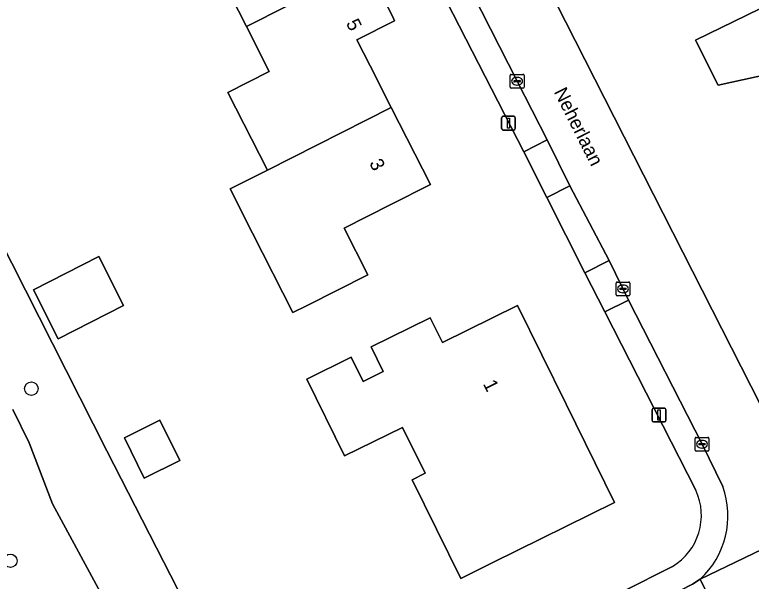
# Model space of a CAD drawing. Extents: x 162722 to 165104, y 384719 to 386284.
# Drawn here: x 163852.8 to 163906.4, y 384950.7 to 384992.1 of the extents above; entities that cross this region are included whole.
import ezdxf

# ---------------------------------------------------------------- set-up
doc = ezdxf.new("R2010")
doc.units = 0
for name, color, linetype in [('IMGEO_Boom', 7, 'Continuous'), ('IMGEO_Erf', 7, 'Continuous'), ('IMGEO_Groenvoorziening', 7, 'Continuous'), ('IMGEO_Kolk', 7, 'Continuous'), ('IMGEO_Lichtmast', 7, 'Continuous'), ('IMGEO_Openbare_ruimte_label', 7, 'Continuous'), ('IMGEO_Pand', 7, 'Continuous'), ('IMGEO_Pand_nummerreeks', 7, 'Continuous'), ('IMGEO_Parkeervlak_open', 7, 'Continuous'), ('IMGEO_Rijbaan_lokaal_open', 7, 'Continuous'), ('IMGEO_Voetpad_open', 7, 'Continuous')]:
    doc.layers.add(name, color=color, linetype=linetype)

msp = doc.modelspace()

# ---------------------------------------------------------------- linework, layer by layer
at = {"layer": 'IMGEO_Boom'}
for centre in [(163853.973, 384964.789), (163852.442, 384952.235)]:
    msp.add_circle(centre, 0.489, dxfattribs=at)
at = {"layer": 'IMGEO_Erf'}
for points in [[(163883.755, 384994.016), (163880.721, 385000), (163880.397, 385000.638), (163874.468, 385012.289), (163872.821, 385015.517), (163871.523, 385018.049), (163838.691, 385001.291), (163859.479, 384960.25), (163871.364, 384937.05), (163900.699, 384951.83)], [(163882.032, 385013.018), (163888.642, 385000), (163909.281, 384959.35)], [(163878.437, 384995.633), (163880.304, 384991.946), (163880.444, 384991.605), (163877.708, 384990.22), (163878.674, 384988.314), (163880.205, 384985.292), (163883.056, 384979.664), (163880.184, 384978.209), (163876.773, 384976.482), (163878.49, 384973.093), (163874.03, 384970.835), (163873.032, 384970.329), (163870.094, 384976.13), (163868.465, 384979.347), (163871.174, 384980.719), (163868.3, 384986.392), (163871.304, 384987.914), (163869.648, 384991.183), (163867.921, 384994.591)], [(163902.401, 384957.384), (163895.784, 384970.396), (163894.321, 384973.234), (163891.551, 384978.734), (163889.865, 384982.049), (163883.755, 384994.016)]]:
    msp.add_lwpolyline(points, dxfattribs=at)
for points in [[(163911.349, 384988.529), (163904.023, 384986.91), (163902.431, 384990.1), (163902.388, 384990.186), (163908.918, 384993.403), (163909.148, 384992.941), (163911.782, 384994.239), (163913.125, 384991.512), (163910.505, 384990.221)], [(163854.119, 384971.998), (163858.886, 384974.416), (163860.7, 384970.84), (163855.933, 384968.422)], [(163879.139, 384965.796), (163879.626, 384966.036), (163878.742, 384967.83), (163883.048, 384969.951), (163883.932, 384968.157), (163889.404, 384970.853), (163892.946, 384963.666), (163896.485, 384956.48), (163887.607, 384952.106), (163885.272, 384950.956), (163881.728, 384958.15), (163882.675, 384958.617), (163881.027, 384961.963), (163876.805, 384959.883), (163874.043, 384965.491), (163877.293, 384967.093), (163878.17, 384965.319)], [(163860.752, 384961.209), (163863.337, 384962.482), (163864.785, 384959.542), (163862.201, 384958.269)]]:
    msp.add_lwpolyline(points, close=True, dxfattribs=at)
msp.add_arc((163898.489, 384955.545), 4.323, 300.7517, 25.1734, dxfattribs=at)
at = {"layer": 'IMGEO_Groenvoorziening'}
for points in [[(163852.627, 384963.273), (163853.801, 384960.834), (163855.514, 384956.384), (163861.704, 384944.936), (163862.154, 384943.773), (163862.281, 384942.645), (163862.342, 384941.553), (163862.399, 384941.178), (163863.304, 384939.254), (163864.029, 384937.95), (163865.485, 384936.694), (163866.952, 384936.558), (163868.59, 384935.672), (163871.364, 384937.05), (163859.479, 384960.25), (163838.691, 385001.291)], [(163840.9, 384963.114), (163856.826, 384929.784), (163857.177, 384929.962), (163859.812, 384931.297), (163860.143, 384931.463), (163862.395, 384932.595), (163862.653, 384932.723), (163865.862, 384934.317), (163868.59, 384935.672), (163866.952, 384936.558), (163865.485, 384936.694), (163864.029, 384937.95), (163863.304, 384939.254), (163862.399, 384941.178), (163862.342, 384941.553), (163862.281, 384942.645), (163862.154, 384943.773), (163861.704, 384944.936), (163855.514, 384956.384), (163853.801, 384960.834), (163852.627, 384963.273)]]:
    msp.add_lwpolyline(points, dxfattribs=at)
at = {"layer": 'IMGEO_Kolk'}
for p, q in [((163888.957, 384987.703), (163889.809, 384987.703)), ((163888.882, 384986.777), (163888.882, 384987.629)), ((163889.141, 384987.197), (163889.141, 384987.209)), ((163889.579, 384987.16), (163889.181, 384987.16)), ((163889.184, 384987.246), (163889.582, 384987.246)), ((163889.37, 384987.483), (163889.395, 384987.483)), ((163889.625, 384987.209), (163889.625, 384987.197)), ((163889.883, 384987.629), (163889.883, 384986.777)), ((163889.809, 384986.703), (163888.957, 384986.703)), ((163889.393, 384986.923), (163889.368, 384986.923)), ((163896.597, 384971.638), (163896.597, 384972.49)), ((163896.672, 384972.564), (163897.524, 384972.564)), ((163896.899, 384972.107), (163897.297, 384972.107)), ((163897.085, 384972.344), (163897.11, 384972.344)), ((163897.598, 384972.49), (163897.598, 384971.638)), ((163897.524, 384971.564), (163896.672, 384971.564)), ((163896.856, 384972.058), (163896.856, 384972.07)), ((163897.294, 384972.021), (163896.896, 384972.021)), ((163897.108, 384971.784), (163897.083, 384971.784)), ((163897.34, 384972.07), (163897.34, 384972.058)), ((163902.356, 384960.312), (163902.356, 384961.164)), ((163902.431, 384961.238), (163903.283, 384961.238)), ((163902.844, 384961.018), (163902.869, 384961.018)), ((163903.357, 384961.164), (163903.357, 384960.312)), ((163902.615, 384960.732), (163902.615, 384960.744)), ((163903.053, 384960.695), (163902.655, 384960.695)), ((163902.658, 384960.781), (163903.056, 384960.781)), ((163902.867, 384960.458), (163902.842, 384960.458)), ((163903.099, 384960.744), (163903.099, 384960.732)), ((163903.283, 384960.238), (163902.431, 384960.238))]:
    msp.add_line(p, q, dxfattribs=at)
for points in [[(163888.957, 384987.703), (163889.809, 384987.703)], [(163888.882, 384986.777), (163888.882, 384987.629)], [(163889.883, 384987.629), (163889.883, 384986.777)], [(163889.809, 384986.703), (163888.957, 384986.703)], [(163896.597, 384971.638), (163896.597, 384972.49)], [(163896.672, 384972.564), (163897.524, 384972.564)], [(163897.598, 384972.49), (163897.598, 384971.638)], [(163897.524, 384971.564), (163896.672, 384971.564)], [(163902.356, 384960.312), (163902.356, 384961.164)], [(163902.431, 384961.238), (163903.283, 384961.238)], [(163903.357, 384961.164), (163903.357, 384960.312)], [(163903.283, 384960.238), (163902.431, 384960.238)]]:
    msp.add_lwpolyline(points, dxfattribs=at)
for centre, radius, start, end in [((163888.959, 384987.627), 0.0765, 91.552, 178.448), ((163888.959, 384987.627), 0.0765, 91.552, 178.448), ((163889.807, 384987.627), 0.0765, 1.552, 88.448), ((163889.807, 384987.627), 0.0765, 1.552, 88.448), ((163889.181, 384987.206), 0.0403, 85.8775, 175.7526), ((163889.178, 384987.196), 0.0366, 178.938, 274.7102), ((163889.582, 384987.203), 0.043, 264.8664, 352.4533), ((163889.586, 384987.208), 0.0386, 1.7309, 96.639), ((163888.959, 384986.779), 0.0765, 181.552, 268.448), ((163888.959, 384986.779), 0.0765, 181.552, 268.448), ((163889.807, 384986.779), 0.0765, 271.552, 358.448), ((163889.807, 384986.779), 0.0765, 271.552, 358.448), ((163896.674, 384972.488), 0.0765, 91.552, 178.448), ((163896.674, 384972.488), 0.0765, 91.552, 178.448), ((163896.896, 384972.067), 0.0403, 85.8775, 175.7526), ((163897.301, 384972.069), 0.0386, 1.7309, 96.639), ((163897.522, 384972.488), 0.0765, 1.552, 88.448), ((163897.522, 384972.488), 0.0765, 1.552, 88.448), ((163896.674, 384971.64), 0.0765, 181.552, 268.448), ((163896.674, 384971.64), 0.0765, 181.552, 268.448), ((163896.893, 384972.057), 0.0366, 178.938, 274.7102), ((163897.297, 384972.064), 0.043, 264.8664, 352.4533), ((163897.522, 384971.64), 0.0765, 271.552, 358.448), ((163897.522, 384971.64), 0.0765, 271.552, 358.448), ((163902.433, 384961.162), 0.0765, 91.552, 178.448), ((163902.433, 384961.162), 0.0765, 91.552, 178.448), ((163903.281, 384961.162), 0.0765, 1.552, 88.448), ((163903.281, 384961.162), 0.0765, 1.552, 88.448), ((163902.433, 384960.314), 0.0765, 181.552, 268.448), ((163902.433, 384960.314), 0.0765, 181.552, 268.448), ((163902.655, 384960.741), 0.0403, 85.8775, 175.7526), ((163902.652, 384960.731), 0.0366, 178.938, 274.7102), ((163903.056, 384960.738), 0.043, 264.8664, 352.4533), ((163903.06, 384960.743), 0.0386, 1.7309, 96.639), ((163903.281, 384960.314), 0.0765, 271.552, 358.448), ((163903.281, 384960.314), 0.0765, 271.552, 358.448)]:
    msp.add_arc(centre, radius, start, end, dxfattribs=at)
for centre, major_axis, ratio, start_param, end_param in [((163889.369, 384987.203), (-0.387, 0.002), 0.722429, 4.712389, 7.853982), ((163889.394, 384987.203), (-0.39, 0.002), 0.717154, 1.570796, 4.712389), ((163897.084, 384972.064), (-0.387, 0.002), 0.722429, 4.712389, 7.853982), ((163897.109, 384972.064), (-0.39, 0.002), 0.717154, 1.570796, 4.712389), ((163902.843, 384960.738), (-0.387, 0.002), 0.722429, 4.712389, 7.853982), ((163902.868, 384960.738), (-0.39, 0.002), 0.717154, 1.570796, 4.712389)]:
    msp.add_ellipse(centre, major_axis=major_axis, ratio=ratio, start_param=start_param, end_param=end_param, dxfattribs=at)
at = {"layer": 'IMGEO_Lichtmast'}
for p, q in [((163888.25, 384983.744), (163888.25, 384984.544)), ((163888.25, 384984.544), (163888.25, 384983.744)), ((163888.35, 384984.644), (163889.14, 384984.644)), ((163889.14, 384984.644), (163888.35, 384984.644)), ((163889.24, 384984.544), (163889.24, 384983.744)), ((163889.24, 384983.744), (163889.24, 384984.544)), ((163889.14, 384983.644), (163888.35, 384983.644)), ((163888.35, 384983.644), (163889.14, 384983.644)), ((163899.227, 384962.457), (163899.227, 384963.257)), ((163899.227, 384963.257), (163899.227, 384962.457)), ((163899.327, 384963.357), (163900.117, 384963.357)), ((163900.117, 384963.357), (163899.327, 384963.357)), ((163900.217, 384963.257), (163900.217, 384962.457)), ((163900.217, 384962.457), (163900.217, 384963.257)), ((163900.117, 384962.357), (163899.327, 384962.357)), ((163899.327, 384962.357), (163900.117, 384962.357))]:
    msp.add_line(p, q, dxfattribs=at)
for points in [[(163888.67, 384984.519), (163888.82, 384984.519), (163888.82, 384983.769), (163888.67, 384983.769), (163888.67, 384984.519)], [(163899.647, 384963.232), (163899.797, 384963.232), (163899.797, 384962.482), (163899.647, 384962.482), (163899.647, 384963.232)]]:
    msp.add_lwpolyline(points, dxfattribs=at)
for centre, start, end in [((163888.35, 384984.544), 90, 180), ((163888.35, 384984.544), 90, 180), ((163889.14, 384984.544), 0, 90), ((163889.14, 384984.544), 360, 90), ((163888.35, 384983.744), 180, 270), ((163888.35, 384983.744), 180, 270), ((163889.14, 384983.744), 270, 0), ((163889.14, 384983.744), 270, 0), ((163899.327, 384963.257), 90, 180), ((163899.327, 384963.257), 90, 180), ((163900.117, 384963.257), 0, 90), ((163900.117, 384963.257), 360, 90), ((163899.327, 384962.457), 180, 270), ((163899.327, 384962.457), 180, 270), ((163900.117, 384962.457), 270, 0), ((163900.117, 384962.457), 270, 0)]:
    msp.add_arc(centre, 0.1, start, end, dxfattribs=at)
at = {"layer": 'IMGEO_Pand'}
for points in [[(163872.667, 385000.155), (163871.129, 385003.192), (163864.825, 385000), (163862.068, 384998.604), (163864.88, 384993.051), (163867.921, 384994.591), (163869.648, 384991.183), (163878.437, 384995.633), (163876.925, 384998.619), (163876.402, 384999.65), (163873.633, 384998.248)], [(163878.674, 384988.314), (163877.708, 384990.22), (163880.444, 384991.605), (163880.304, 384991.946), (163878.437, 384995.633), (163869.648, 384991.183), (163871.304, 384987.914), (163868.3, 384986.392), (163871.174, 384980.719), (163880.205, 384985.292)], [(163910.505, 384990.221), (163909.148, 384992.941), (163908.918, 384993.403), (163902.388, 384990.186), (163902.431, 384990.1), (163904.023, 384986.91), (163911.349, 384988.529)], [(163880.184, 384978.209), (163883.056, 384979.664), (163880.205, 384985.292), (163871.174, 384980.719), (163868.465, 384979.347), (163870.094, 384976.13), (163873.032, 384970.329), (163874.03, 384970.835), (163878.49, 384973.093), (163876.773, 384976.482)], [(163854.119, 384971.998), (163855.933, 384968.422), (163860.7, 384970.84), (163858.886, 384974.416)], [(163879.139, 384965.796), (163878.17, 384965.319), (163877.293, 384967.093), (163874.043, 384965.491), (163876.805, 384959.883), (163881.027, 384961.963), (163882.675, 384958.617), (163881.728, 384958.15), (163885.272, 384950.956), (163887.607, 384952.106), (163896.485, 384956.48), (163892.946, 384963.666), (163889.404, 384970.853), (163883.932, 384968.157), (163883.048, 384969.951), (163878.742, 384967.83), (163879.626, 384966.036)], [(163860.752, 384961.209), (163862.201, 384958.269), (163864.785, 384959.542), (163863.337, 384962.482)]]:
    msp.add_lwpolyline(points, close=True, dxfattribs=at)
at = {"layer": 'IMGEO_Parkeervlak_open'}
for points in [[(163904.368, 384957.652), (163902.857, 384960.738), (163897.506, 384971.232), (163895.784, 384970.396), (163902.401, 384957.384)], [(163900.699, 384951.83), (163871.364, 384937.05), (163868.59, 384935.672), (163865.862, 384934.317), (163862.653, 384932.723), (163862.395, 384932.595), (163860.143, 384931.463), (163859.812, 384931.297), (163860.722, 384929.573), (163865.823, 384932.161), (163873.077, 384935.831), (163882.365, 384940.529)], [(163882.365, 384940.529), (163900.427, 384949.633), (163902.168, 384950.54), (163902.719, 384950.896)]]:
    msp.add_lwpolyline(points, dxfattribs=at)
for centre, radius, start, end in [((163898.481, 384955.51), 6.265, 312.5696, 19.9974), ((163898.489, 384955.545), 4.323, 300.7517, 25.1734)]:
    msp.add_arc(centre, radius, start, end, dxfattribs=at)
at = {"layer": 'IMGEO_Rijbaan_lokaal_open'}
for points in [[(163909.281, 384959.35), (163888.642, 385000), (163882.032, 385013.018)], [(163877.442, 385010.694), (163882.092, 385001.49), (163882.88, 385000), (163883.274, 384999.256), (163885.492, 384994.862), (163889.383, 384987.203), (163891.565, 384982.927), (163893.232, 384979.573), (163896.087, 384974.126), (163897.506, 384971.232), (163902.857, 384960.738), (163904.368, 384957.652)], [(163912.409, 384955.562), (163902.719, 384950.896), (163905.177, 384945.85)], [(163902.719, 384950.896), (163912.409, 384955.562)], [(163905.177, 384945.85), (163902.719, 384950.896), (163902.168, 384950.54), (163900.427, 384949.633), (163882.365, 384940.529), (163873.077, 384935.831), (163865.823, 384932.161), (163860.722, 384929.573), (163858.06, 384928.229), (163847.803, 384923.025), (163835.53, 384916.828), (163830.317, 384914.202), (163827.86, 384912.942), (163826.397, 384912.222), (163820.324, 384909.131), (163816.539, 384907.204), (163808.313, 384902.998), (163803.402, 384900.516), (163795.08, 384896.282), (163779.841, 384888.62)]]:
    msp.add_lwpolyline(points, dxfattribs=at)
msp.add_arc((163898.481, 384955.51), 6.265, 312.5696, 19.9974, dxfattribs=at)
at = {"layer": 'IMGEO_Voetpad_open'}
for points in [[(163891.565, 384982.927), (163889.383, 384987.203), (163885.492, 384994.862), (163883.755, 384994.016), (163889.865, 384982.049)], [(163891.551, 384978.734), (163893.232, 384979.573), (163891.565, 384982.927), (163889.865, 384982.049)], [(163896.087, 384974.126), (163893.232, 384979.573), (163891.551, 384978.734), (163894.321, 384973.234)], [(163897.506, 384971.232), (163896.087, 384974.126), (163894.321, 384973.234), (163895.784, 384970.396)]]:
    msp.add_lwpolyline(points, close=True, dxfattribs=at)

# ---------------------------------------------------------------- texts
at = {"layer": 'IMGEO_Openbare_ruimte_label'}
msp.add_text('Neherlaan', height=1, rotation=296.7444, dxfattribs=at).set_placement((163892.034, 384986.431))
at = {"layer": 'IMGEO_Pand_nummerreeks'}
for s, rotation, p in [('5', 296.8601, (163876.884, 384991.436)), ('3', 296.8658, (163878.58, 384981.24)), ('1', 296.2318, (163886.879, 384965.143))]:
    msp.add_text(s, height=1, rotation=rotation, dxfattribs=at).set_placement(p)

doc.saveas('drawing.dxf')
